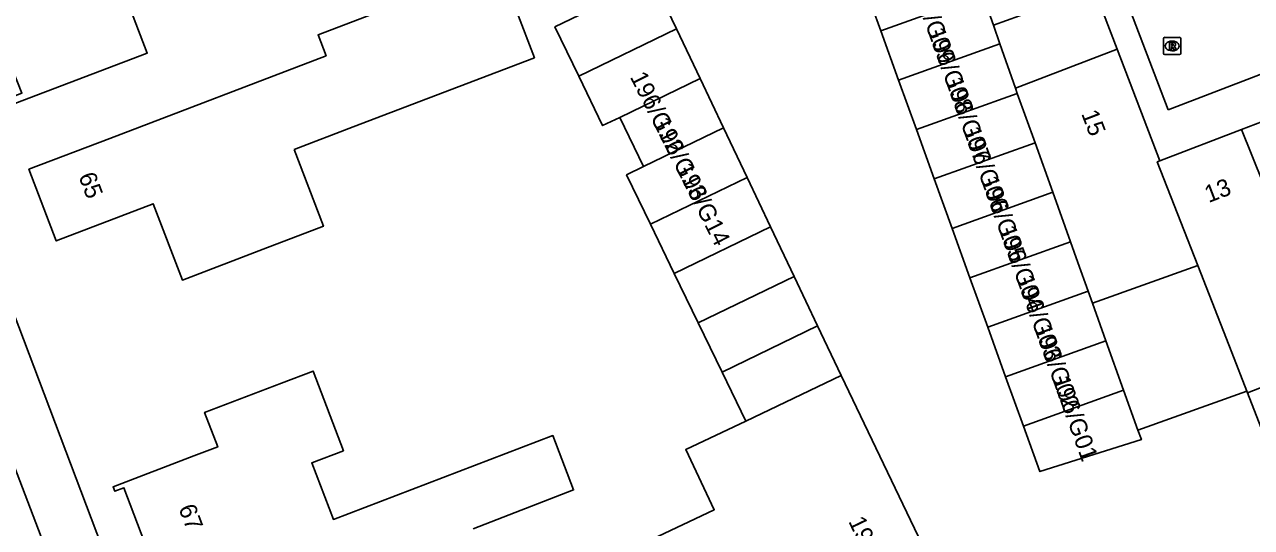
# Model space of a CAD drawing. Extents: x 159265 to 160143, y 383413 to 384319.
# Drawn here: x 159542.9 to 159613.8, y 383603.6 to 383632.7 of the extents above; entities that cross this region are included whole.
import ezdxf

# ---------------------------------------------------------------- set-up
doc = ezdxf.new("R2010")
doc.units = 0
for name, color, linetype in [('IMGEO_Muur', 7, 'Continuous'), ('IMGEO_Pand', 7, 'Continuous'), ('IMGEO_Pand_nummerreeks', 7, 'Continuous'), ('IMGEO_Rijbaan_lokaal_gesloten', 7, 'Continuous'), ('IMGEO_Rijbaan_lokaal_open', 7, 'Continuous'), ('IMGEO_Rioolput', 7, 'Continuous'), ('IMGEO_Voetpad_open', 7, 'Continuous')]:
    doc.layers.add(name, color=color, linetype=linetype)

msp = doc.modelspace()

# ---------------------------------------------------------------- linework, layer by layer
at = {"layer": 'IMGEO_Muur'}
msp.add_lwpolyline([(159602.802, 383639.758), (159606.055, 383631.241)], dxfattribs=at)
at = {"layer": 'IMGEO_Pand'}
for points in [[(159552.54, 383637.88), (159548.055, 383636.161), (159550.027, 383631.01), (159540.995, 383627.58), (159540.851, 383627.974), (159542.787, 383628.695), (159541.709, 383631.442), (159539.81, 383630.696), (159536.652, 383638.909), (159538.535, 383639.636)], [(159558.507, 383625.448), (159561.928, 383626.754), (159572.394, 383630.75), (159570.363, 383636.069), (159559.897, 383632.072), (159560.359, 383630.863), (159547.864, 383626.092), (159543.192, 383624.308), (159544.769, 383620.178), (159550.372, 383622.318), (159552.056, 383617.908), (159556.727, 383619.692), (159560.199, 383621.018), (159558.507, 383625.448)], [(159598.348, 383634.205), (159602.099, 383635.55), (159602.666, 383633.968), (159598.905, 383632.62)], [(159574.953, 383629.677), (159573.573, 383632.526), (159579.242, 383635.273)], [(159579.242, 383635.273), (159580.601, 383632.415)], [(159591.375, 383635.164), (159592.405, 383632.31)], [(159592.405, 383632.31), (159598.274, 383634.414)], [(159598.348, 383634.205), (159598.905, 383632.62)], [(159580.601, 383632.415), (159574.953, 383629.677)], [(159580.601, 383632.415), (159581.96, 383629.556)], [(159593.435, 383629.457), (159592.405, 383632.31)], [(159598.905, 383632.62), (159599.281, 383631.552)], [(159599.281, 383631.552), (159593.435, 383629.457)], [(159600.184, 383628.984), (159599.281, 383631.552)], [(159606.055, 383631.241), (159600.184, 383628.984)], [(159606.055, 383631.241), (159608.533, 383624.793)], [(159577.324, 383627.307), (159576.333, 383626.829), (159574.953, 383629.677)], [(159581.96, 383629.556), (159577.324, 383627.307)], [(159581.96, 383629.556), (159583.318, 383626.698)], [(159594.465, 383626.603), (159593.435, 383629.457)], [(159600.289, 383628.691), (159594.465, 383626.603)], [(159600.184, 383628.984), (159600.289, 383628.691)], [(159600.289, 383628.691), (159601.313, 383625.835)], [(159613.236, 383626.597), (159618.101, 383628.463)], [(159578.704, 383624.461), (159577.324, 383627.307)], [(159583.318, 383626.698), (159578.704, 383624.461)], [(159583.318, 383626.698), (159584.677, 383623.839)], [(159595.495, 383623.75), (159594.465, 383626.603)], [(159608.533, 383624.793), (159613.236, 383626.597)], [(159617.654, 383615.665), (159613.236, 383626.597)], [(159601.313, 383625.835), (159595.495, 383623.75)], [(159601.313, 383625.835), (159602.336, 383622.98)], [(159579.094, 383621.133), (159577.714, 383623.981), (159578.704, 383624.461)], [(159608.533, 383624.793), (159608.376, 383624.733), (159609.738, 383621.249), (159610.713, 383618.753)], [(159584.677, 383623.839), (159579.094, 383621.133)], [(159586.036, 383620.98), (159584.677, 383623.839)], [(159595.495, 383623.75), (159596.525, 383620.896)], [(159596.525, 383620.896), (159602.336, 383622.98)], [(159602.336, 383622.98), (159603.36, 383620.124)], [(159579.094, 383621.133), (159580.474, 383618.285)], [(159580.474, 383618.285), (159586.036, 383620.98)], [(159586.036, 383620.98), (159587.395, 383618.122)], [(159597.555, 383618.043), (159596.525, 383620.896)], [(159603.36, 383620.124), (159597.555, 383618.043)], [(159603.36, 383620.124), (159603.789, 383618.926), (159604.384, 383617.268)], [(159610.713, 383618.753), (159604.633, 383616.574)], [(159613.547, 383611.493), (159612.677, 383613.722), (159610.713, 383618.753)], [(159581.855, 383615.437), (159580.474, 383618.285)], [(159581.855, 383615.437), (159587.395, 383618.122)], [(159587.395, 383618.122), (159588.754, 383615.263)], [(159598.585, 383615.19), (159597.555, 383618.043)], [(159604.384, 383617.268), (159598.585, 383615.19)], [(159604.633, 383616.574), (159604.384, 383617.268)], [(159604.633, 383616.574), (159605.408, 383614.412)], [(159583.235, 383612.589), (159581.855, 383615.437)], [(159588.754, 383615.263), (159583.235, 383612.589)], [(159588.754, 383615.263), (159590.113, 383612.405)], [(159598.585, 383615.19), (159599.615, 383612.336)], [(159613.585, 383611.396), (159618.589, 383613.35), (159617.654, 383615.665)], [(159599.615, 383612.336), (159605.408, 383614.412)], [(159605.408, 383614.412), (159606.431, 383611.557)], [(159559.037, 383599.813), (159557.969, 383602.62), (159554.84, 383601.43), (159550.456, 383599.763), (159550.343, 383600.059), (159550.836, 383600.247), (159548.677, 383605.923), (159548.149, 383605.722), (159548.05, 383605.983), (159552.724, 383607.761), (159554.097, 383608.285), (159553.34, 383610.274), (159557.78, 383611.963), (159559.607, 383612.658), (159561.357, 383608.057), (159559.534, 383607.363), (159560.782, 383604.091), (159573.458, 383608.932), (159574.653, 383605.802), (159568.857, 383603.542)], [(159584.598, 383609.776), (159583.235, 383612.589)], [(159584.598, 383609.776), (159590.113, 383612.405)], [(159590.113, 383612.405), (159598.584, 383594.73)], [(159600.646, 383609.483), (159599.615, 383612.336)], [(159606.431, 383611.557), (159600.646, 383609.483)], [(159606.431, 383611.557), (159607.262, 383609.239)], [(159613.547, 383611.493), (159613.585, 383611.396)], [(159593.336, 383592.228), (159585.94, 383588.702), (159579.159, 383602.927), (159582.785, 383604.655), (159581.132, 383608.123), (159584.598, 383609.776)], [(159600.646, 383609.483), (159601.595, 383606.854), (159607.455, 383608.701), (159607.262, 383609.239)]]:
    msp.add_lwpolyline(points, dxfattribs=at)
at = {"layer": 'IMGEO_Rijbaan_lokaal_gesloten'}
msp.add_lwpolyline([(159545.909, 383597.831), (159536.881, 383621.437)], dxfattribs=at)
at = {"layer": 'IMGEO_Rijbaan_lokaal_open'}
for points in [[(159607.262, 383609.239), (159613.547, 383611.493)], [(159616.406, 383604.171), (159613.585, 383611.396)]]:
    msp.add_lwpolyline(points, dxfattribs=at)
at = {"layer": 'IMGEO_Rioolput'}
for p, q in [((159608.737, 383631.001), (159608.737, 383631.853)), ((159608.812, 383631.927), (159609.664, 383631.927)), ((159609.225, 383631.707), (159609.25, 383631.707)), ((159609.738, 383631.853), (159609.738, 383631.001)), ((159609.664, 383630.927), (159608.812, 383630.927)), ((159609.248, 383631.147), (159609.223, 383631.147))]:
    msp.add_line(p, q, dxfattribs=at)
for points in [[(159608.737, 383631.001), (159608.737, 383631.853)], [(159608.812, 383631.927), (159609.664, 383631.927)], [(159609.326, 383631.625), (159609.074, 383631.627), (159609.074, 383631.227)], [(159609.074, 383631.227), (159609.198, 383631.227), (159609.198, 383631.389), (159609.209, 383631.389)], [(159609.252, 383631.546), (159609.198, 383631.546), (159609.198, 383631.465)], [(159609.198, 383631.465), (159609.25, 383631.465)], [(159609.256, 383631.36), (159609.327, 383631.227), (159609.467, 383631.227), (159609.402, 383631.353)], [(159609.738, 383631.853), (159609.738, 383631.001)], [(159609.664, 383630.927), (159608.812, 383630.927)]]:
    msp.add_lwpolyline(points, dxfattribs=at)
for centre, radius, start, end in [((159608.814, 383631.851), 0.0765, 91.55205, 178.44795), ((159608.814, 383631.851), 0.0765, 91.55205, 178.44795), ((159609.208, 383631.336), 0.0533, 26.02933, 88.69889), ((159609.234, 383631.654), 0.19, 274.7715, 282.96867), ((159609.258, 383631.45), 0.0964, 77.00612, 93.18647), ((159609.272, 383631.507), 0.0378, 276.66336, 79.67722), ((159609.325, 383631.515), 0.109, 350.36119, 89.41601), ((159609.323, 383631.515), 0.112, 277.58423, 350.98172), ((159609.307, 383631.3), 0.108, 29.51342, 73.79051), ((159609.662, 383631.851), 0.0765, 1.55205, 88.44795), ((159609.662, 383631.851), 0.0765, 1.55205, 88.44795), ((159608.814, 383631.003), 0.0765, 181.55205, 268.44795), ((159608.814, 383631.003), 0.0765, 181.55205, 268.44795), ((159609.662, 383631.003), 0.0765, 271.55205, 358.44795), ((159609.662, 383631.003), 0.0765, 271.55205, 358.44795)]:
    msp.add_arc(centre, radius, start, end, dxfattribs=at)
for centre, major_axis, ratio, start_param, end_param in [((159609.224, 383631.427), (-0.387, 0.002), 0.722429, 4.712389, 7.853982), ((159609.249, 383631.427), (-0.39, 0.002), 0.717154, 1.570796, 4.712389)]:
    msp.add_ellipse(centre, major_axis=major_axis, ratio=ratio, start_param=start_param, end_param=end_param, dxfattribs=at)
at = {"layer": 'IMGEO_Voetpad_open'}
for points in [[(159609.011, 383627.739), (159587.311, 383684.551), (159597.575, 383688.534), (159619.379, 383631.734), (159609.011, 383627.739)], [(159525.558, 383659.719), (159539.547, 383623.252), (159557.382, 383576.165)], [(159602.802, 383639.758), (159606.055, 383631.241)]]:
    msp.add_lwpolyline(points, dxfattribs=at)

# ---------------------------------------------------------------- texts
at = {"layer": 'IMGEO_Pand_nummerreeks'}
for s, rotation, p in [('196/G09', 289.73246, (159594.075, 383635.149)), ('196/G08', 289.73161, (159595.102, 383632.287)), ('196/G12', 296.74244, (159577.896, 383629.644)), ('196/G07', 289.73161, (159596.126, 383629.433)), ('196/G13', 296.74244, (159579.226, 383627.005)), ('15', 291.02734, (159603.97, 383627.523)), ('196/G06', 289.73161, (159597.15, 383626.576)), ('196/G14', 296.74244, (159580.553, 383624.371)), ('65', 290.90129, (159546.04, 383623.914)), ('196/G05', 289.73161, (159598.175, 383623.72)), ('13', 20.98171, (159611.342, 383622.358)), ('196/G04', 289.73161, (159599.199, 383620.863)), ('196/G03', 289.73246, (159600.224, 383618.007)), ('196/G02', 289.73161, (159601.247, 383615.156)), ('196/G01', 289.73246, (159602.31, 383612.19)), ('67', 290.82549, (159551.818, 383604.753)), ('196D', 295.60845, (159590.511, 383603.985))]:
    msp.add_text(s, height=1, rotation=rotation, dxfattribs=at).set_placement(p)

doc.saveas('drawing.dxf')
